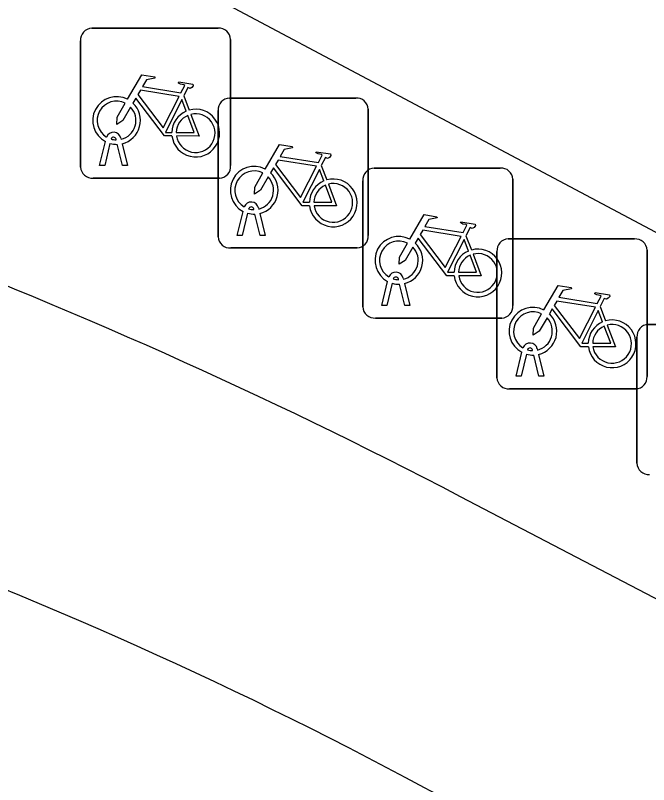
# Model space of a CAD drawing. Extents: x 159489 to 160304, y 383826 to 384530.
# Drawn here: x 159639.09 to 159643.31, y 384085.45 to 384090.58 of the extents above; entities that cross this region are included whole.
import ezdxf

# ---------------------------------------------------------------- set-up
doc = ezdxf.new("R2010")
doc.units = 0
for name, color, linetype in [('IMGEO_Fietsenrek', 7, 'Continuous'), ('IMGEO_Fietspad_gesloten', 7, 'Continuous'), ('IMGEO_Rijbaan_lokaal_gesloten', 7, 'Continuous'), ('IMGEO_Voetpad_open', 7, 'Continuous')]:
    doc.layers.add(name, color=color, linetype=linetype)

msp = doc.modelspace()

# ---------------------------------------------------------------- linework, layer by layer
at = {"layer": 'IMGEO_Fietsenrek'}
for p, q in [((159639.6009, 384090.4935), (159640.4418, 384090.4935)), ((159640.4418, 384090.4935), (159639.6009, 384090.4935)), ((159639.5265, 384089.5689), (159639.5265, 384090.4098)), ((159639.5265, 384090.4098), (159639.5265, 384089.5689)), ((159640.5255, 384090.4191), (159640.5255, 384089.5782)), ((159640.5255, 384089.5782), (159640.5255, 384090.4191)), ((159640.2132, 384090.0432), (159640.2495, 384089.948)), ((159640.5169, 384090.0285), (159641.3578, 384090.0285)), ((159641.3578, 384090.0285), (159640.5169, 384090.0285)), ((159640.4425, 384089.1039), (159640.4425, 384089.9448)), ((159640.4425, 384089.9448), (159640.4425, 384089.1039)), ((159641.4415, 384089.9541), (159641.4415, 384089.1132)), ((159641.4415, 384089.1132), (159641.4415, 384089.9541)), ((159639.6535, 384089.5783), (159639.6918, 384089.7383)), ((159639.7639, 384089.7499), (159639.7629, 384089.7542)), ((159639.7946, 384089.7614), (159639.7964, 384089.7535)), ((159639.7222, 384089.7261), (159639.6869, 384089.5783)), ((159639.805, 384089.5783), (159639.7711, 384089.72)), ((159639.8034, 384089.7243), (159639.8384, 384089.5783)), ((159639.6869, 384089.5783), (159639.6535, 384089.5783)), ((159639.8384, 384089.5783), (159639.805, 384089.5783)), ((159641.1292, 384089.5782), (159641.1655, 384089.483)), ((159641.4799, 384089.5615), (159642.3208, 384089.5615)), ((159642.3208, 384089.5615), (159641.4799, 384089.5615)), ((159640.4511, 384089.4945), (159639.6102, 384089.4945)), ((159639.6102, 384089.4945), (159640.4511, 384089.4945)), ((159642.4045, 384089.4871), (159642.4045, 384088.6462)), ((159642.4045, 384088.6462), (159642.4045, 384089.4871)), ((159641.4055, 384088.6369), (159641.4055, 384089.4778)), ((159641.4055, 384089.4778), (159641.4055, 384088.6369)), ((159640.6799, 384089.2849), (159640.6789, 384089.2892)), ((159640.7106, 384089.2964), (159640.7124, 384089.2885)), ((159640.5695, 384089.1133), (159640.6078, 384089.2733)), ((159640.6382, 384089.2611), (159640.6029, 384089.1133)), ((159640.721, 384089.1133), (159640.6871, 384089.255)), ((159640.7194, 384089.2593), (159640.7544, 384089.1133)), ((159640.6029, 384089.1133), (159640.5695, 384089.1133)), ((159640.7544, 384089.1133), (159640.721, 384089.1133)), ((159642.0922, 384089.1112), (159642.1285, 384089.016)), ((159642.3729, 384089.0895), (159643.2138, 384089.0895)), ((159643.2138, 384089.0895), (159642.3729, 384089.0895)), ((159641.3671, 384089.0295), (159640.5262, 384089.0295)), ((159640.5262, 384089.0295), (159641.3671, 384089.0295)), ((159642.2985, 384088.1649), (159642.2985, 384089.0058)), ((159642.2985, 384089.0058), (159642.2985, 384088.1649)), ((159643.2975, 384089.0151), (159643.2975, 384088.1742)), ((159643.2975, 384088.1742), (159643.2975, 384089.0151)), ((159641.6429, 384088.8179), (159641.6419, 384088.8222)), ((159641.6736, 384088.8294), (159641.6754, 384088.8215)), ((159641.5325, 384088.6463), (159641.5708, 384088.8063)), ((159641.6012, 384088.7941), (159641.5659, 384088.6463)), ((159641.684, 384088.6463), (159641.6501, 384088.788)), ((159641.6824, 384088.7923), (159641.7174, 384088.6463)), ((159641.5659, 384088.6463), (159641.5325, 384088.6463)), ((159641.7174, 384088.6463), (159641.684, 384088.6463)), ((159642.9852, 384088.6392), (159643.0215, 384088.544)), ((159642.3301, 384088.5625), (159641.4892, 384088.5625)), ((159641.4892, 384088.5625), (159642.3301, 384088.5625)), ((159643.3049, 384088.5195), (159644.1458, 384088.5195)), ((159644.1458, 384088.5195), (159643.3049, 384088.5195)), ((159643.2305, 384087.5949), (159643.2305, 384088.4358)), ((159643.2305, 384088.4358), (159643.2305, 384087.5949)), ((159642.5666, 384088.3574), (159642.5684, 384088.3495)), ((159642.4255, 384088.1743), (159642.4638, 384088.3343)), ((159642.4942, 384088.3221), (159642.4589, 384088.1743)), ((159642.5359, 384088.3459), (159642.5349, 384088.3502)), ((159642.577, 384088.1743), (159642.5431, 384088.316)), ((159642.5754, 384088.3203), (159642.6104, 384088.1743)), ((159642.4589, 384088.1743), (159642.4255, 384088.1743)), ((159642.6104, 384088.1743), (159642.577, 384088.1743)), ((159643.2231, 384088.0905), (159642.3822, 384088.0905)), ((159642.3822, 384088.0905), (159643.2231, 384088.0905))]:
    msp.add_line(p, q, dxfattribs=at)
for points in [[(159639.8391, 384090.0202), (159639.9338, 384090.1837), (159640.02, 384090.1699), (159640.0217, 384090.1612), (159639.9656, 384090.1503), (159639.9394, 384090.105), (159640.1946, 384090.0642)], [(159640.1946, 384090.0642), (159640.2196, 384090.113), (159640.2145, 384090.117), (159640.1913, 384090.1207), (159640.1786, 384090.1282), (159640.1776, 384090.1313), (159640.1798, 384090.1359), (159640.2746, 384090.1208), (159640.2769, 384090.1105), (159640.2675, 384090.0981), (159640.2551, 384090.0917), (159640.2406, 384090.0979), (159640.2132, 384090.0432)], [(159640.1817, 384090.039), (159639.9249, 384090.08), (159639.9082, 384090.0512), (159640.0752, 384089.8309), (159640.1817, 384090.039)], [(159639.8598, 384089.9677), (159639.8082, 384089.8785), (159639.7683, 384089.8525), (159639.7695, 384089.9), (159639.824, 384089.9942)], [(159640.1348, 384089.7755), (159640.0851, 384089.7756), (159639.8944, 384090.0273), (159639.8754, 384089.9945)], [(159640.2297, 384089.941), (159640.2004, 384090.0178), (159640.091, 384089.7997), (159640.1337, 384089.7996)], [(159640.1637, 384089.7995), (159640.2836, 384089.7993), (159640.2404, 384089.9129)], [(159640.2602, 384089.9198), (159640.3152, 384089.7752), (159640.1651, 384089.7755)], [(159640.7551, 384089.5552), (159640.8498, 384089.7187), (159640.936, 384089.7049), (159640.9377, 384089.6962), (159640.8816, 384089.6853), (159640.8554, 384089.64), (159641.1106, 384089.5992)], [(159641.1106, 384089.5992), (159641.1356, 384089.648), (159641.1305, 384089.652), (159641.1073, 384089.6557), (159641.0946, 384089.6632), (159641.0936, 384089.6663), (159641.0958, 384089.6709), (159641.1906, 384089.6558), (159641.1929, 384089.6455), (159641.1835, 384089.6331), (159641.1711, 384089.6267), (159641.1566, 384089.6329), (159641.1292, 384089.5782)], [(159641.0977, 384089.574), (159640.8409, 384089.615), (159640.8242, 384089.5862), (159640.9912, 384089.3659), (159641.0977, 384089.574)], [(159641.0508, 384089.3105), (159641.0011, 384089.3106), (159640.8104, 384089.5623), (159640.7914, 384089.5295)], [(159641.1457, 384089.476), (159641.1164, 384089.5528), (159641.007, 384089.3347), (159641.0497, 384089.3346)], [(159640.7758, 384089.5027), (159640.7242, 384089.4135), (159640.6843, 384089.3875), (159640.6855, 384089.435), (159640.74, 384089.5292)], [(159641.0797, 384089.3345), (159641.1996, 384089.3343), (159641.1564, 384089.4479)], [(159641.1762, 384089.4548), (159641.2312, 384089.3102), (159641.0811, 384089.3105)], [(159641.7181, 384089.0882), (159641.8128, 384089.2517), (159641.899, 384089.2379), (159641.9007, 384089.2292), (159641.8446, 384089.2183), (159641.8184, 384089.173), (159642.0736, 384089.1322)], [(159642.0736, 384089.1322), (159642.0986, 384089.181), (159642.0935, 384089.185), (159642.0703, 384089.1887), (159642.0576, 384089.1962), (159642.0566, 384089.1993), (159642.0588, 384089.2039), (159642.1536, 384089.1888), (159642.1559, 384089.1785), (159642.1465, 384089.1661), (159642.1341, 384089.1597), (159642.1196, 384089.1659), (159642.0922, 384089.1112)], [(159642.0607, 384089.107), (159641.8039, 384089.148), (159641.7872, 384089.1192), (159641.9542, 384088.8989), (159642.0607, 384089.107)], [(159642.0138, 384088.8435), (159641.9641, 384088.8436), (159641.7734, 384089.0953), (159641.7544, 384089.0625)], [(159642.1087, 384089.009), (159642.0794, 384089.0858), (159641.97, 384088.8677), (159642.0127, 384088.8676)], [(159641.7388, 384089.0357), (159641.6872, 384088.9465), (159641.6473, 384088.9205), (159641.6485, 384088.968), (159641.703, 384089.0622)], [(159642.0427, 384088.8675), (159642.1626, 384088.8673), (159642.1194, 384088.9809)], [(159642.1392, 384088.9878), (159642.1942, 384088.8432), (159642.0441, 384088.8435)], [(159642.6111, 384088.6162), (159642.7058, 384088.7797), (159642.792, 384088.7659), (159642.7937, 384088.7572), (159642.7376, 384088.7463), (159642.7114, 384088.701), (159642.9666, 384088.6602)], [(159642.9666, 384088.6602), (159642.9916, 384088.709), (159642.9865, 384088.713), (159642.9633, 384088.7167), (159642.9506, 384088.7242), (159642.9496, 384088.7273), (159642.9518, 384088.7319), (159643.0466, 384088.7168), (159643.0489, 384088.7065), (159643.0395, 384088.6941), (159643.0271, 384088.6877), (159643.0126, 384088.6939), (159642.9852, 384088.6392)], [(159642.9537, 384088.635), (159642.6969, 384088.676), (159642.6802, 384088.6472), (159642.8472, 384088.4269), (159642.9537, 384088.635)], [(159642.9068, 384088.3715), (159642.8571, 384088.3716), (159642.6664, 384088.6233), (159642.6474, 384088.5905)], [(159643.0017, 384088.537), (159642.9724, 384088.6138), (159642.863, 384088.3957), (159642.9057, 384088.3956)], [(159642.6318, 384088.5637), (159642.5802, 384088.4745), (159642.5403, 384088.4485), (159642.5415, 384088.496), (159642.596, 384088.5902)], [(159642.9357, 384088.3955), (159643.0556, 384088.3953), (159643.0124, 384088.5089)], [(159643.0322, 384088.5158), (159643.0872, 384088.3712), (159642.9371, 384088.3715)]]:
    msp.add_lwpolyline(points, dxfattribs=at)
for centre, radius, start, end in [((159639.6042, 384090.4156), 0.0779, 92.4484, 184.2845), ((159639.6042, 384090.4156), 0.0779, 92.4484, 184.2845), ((159640.4476, 384090.4158), 0.0779, 2.4484, 94.2845), ((159640.4476, 384090.4158), 0.0779, 2.4484, 94.2845), ((159639.7661, 384089.8789), 0.159, 62.6766, 242.1369), ((159639.7661, 384089.8789), 0.129, 63.3192, 238.903), ((159639.7661, 384089.8789), 0.159, 283.5766, 46.6042), ((159640.5202, 384089.9506), 0.0779, 92.4484, 184.2845), ((159640.5202, 384089.9506), 0.0779, 92.4484, 184.2845), ((159641.3636, 384089.9508), 0.0779, 2.4484, 94.2845), ((159641.3636, 384089.9508), 0.0779, 2.4484, 94.2845), ((159639.7661, 384089.8789), 0.129, 283.6043, 43.4302), ((159640.2927, 384089.7949), 0.159, 113.3408, 178.3217), ((159640.2927, 384089.7949), 0.159, 187.0065, 105.7708), ((159640.2927, 384089.7949), 0.129, 113.923, 177.9556), ((159640.2927, 384089.7949), 0.129, 188.6715, 104.5883), ((159639.7459, 384089.7503), 0.0499, 12.8025, 158.6934), ((159639.7459, 384089.7503), 0.0174, 12.8025, 163.4502), ((159639.7661, 384089.8789), 0.129, 253.415, 269.0204), ((159639.7661, 384089.8789), 0.159, 253.9967, 271.7867), ((159639.6044, 384089.5722), 0.0779, 182.4484, 274.2845), ((159639.6044, 384089.5722), 0.0779, 182.4484, 274.2845), ((159640.4478, 384089.5724), 0.0779, 272.4484, 4.2845), ((159640.4478, 384089.5724), 0.0779, 272.4484, 4.2845), ((159640.6821, 384089.4139), 0.159, 62.6766, 242.1369), ((159640.6821, 384089.4139), 0.129, 63.3192, 238.903), ((159641.4832, 384089.4836), 0.0779, 92.4484, 184.2845), ((159641.4832, 384089.4836), 0.0779, 92.4484, 184.2845), ((159642.3266, 384089.4838), 0.0779, 2.4484, 94.2845), ((159642.3266, 384089.4838), 0.0779, 2.4484, 94.2845), ((159640.6821, 384089.4139), 0.129, 283.6043, 43.4302), ((159640.6821, 384089.4139), 0.159, 283.5766, 46.6042), ((159641.2087, 384089.3299), 0.159, 187.0065, 105.7708), ((159641.2087, 384089.3299), 0.159, 113.3408, 178.3217), ((159641.2087, 384089.3299), 0.129, 113.923, 177.9556), ((159641.2087, 384089.3299), 0.129, 188.6715, 104.5883), ((159640.6619, 384089.2853), 0.0499, 12.8025, 158.6934), ((159640.6619, 384089.2853), 0.0174, 12.8025, 163.4502), ((159640.6821, 384089.4139), 0.129, 253.415, 269.0204), ((159640.6821, 384089.4139), 0.159, 253.9967, 271.7867), ((159640.5204, 384089.1072), 0.0779, 182.4484, 274.2845), ((159640.5204, 384089.1072), 0.0779, 182.4484, 274.2845), ((159641.3638, 384089.1074), 0.0779, 272.4484, 4.2845), ((159641.3638, 384089.1074), 0.0779, 272.4484, 4.2845), ((159641.6451, 384088.9469), 0.159, 62.6766, 242.1369), ((159641.6451, 384088.9469), 0.129, 63.3192, 238.903), ((159642.3762, 384089.0116), 0.0779, 92.4484, 184.2845), ((159642.3762, 384089.0116), 0.0779, 92.4484, 184.2845), ((159643.2196, 384089.0118), 0.0779, 2.4484, 94.2845), ((159643.2196, 384089.0118), 0.0779, 2.4484, 94.2845), ((159641.6451, 384088.9469), 0.129, 283.6043, 43.4302), ((159641.6451, 384088.9469), 0.159, 283.5766, 46.6042), ((159642.1717, 384088.8629), 0.159, 187.0065, 105.7708), ((159642.1717, 384088.8629), 0.159, 113.3408, 178.3217), ((159642.1717, 384088.8629), 0.129, 113.923, 177.9556), ((159642.1717, 384088.8629), 0.129, 188.6715, 104.5883), ((159641.6249, 384088.8183), 0.0499, 12.8025, 158.6934), ((159641.6249, 384088.8183), 0.0174, 12.8025, 163.4502), ((159641.6451, 384088.9469), 0.129, 253.415, 269.0204), ((159641.6451, 384088.9469), 0.159, 253.9967, 271.7867), ((159641.4834, 384088.6402), 0.0779, 182.4484, 274.2845), ((159641.4834, 384088.6402), 0.0779, 182.4484, 274.2845), ((159642.3268, 384088.6404), 0.0779, 272.4484, 4.2845), ((159642.3268, 384088.6404), 0.0779, 272.4484, 4.2845), ((159642.5381, 384088.4749), 0.159, 62.6766, 242.1369), ((159642.5381, 384088.4749), 0.129, 63.3192, 238.903), ((159642.5381, 384088.4749), 0.129, 283.6043, 43.4302), ((159642.5381, 384088.4749), 0.159, 283.5766, 46.6042), ((159643.0647, 384088.3909), 0.159, 113.3408, 178.3217), ((159643.0647, 384088.3909), 0.159, 187.0065, 105.7708), ((159643.0647, 384088.3909), 0.129, 113.923, 177.9556), ((159643.0647, 384088.3909), 0.129, 188.6715, 104.5883), ((159643.3082, 384088.4416), 0.0779, 92.4484, 184.2845), ((159643.3082, 384088.4416), 0.0779, 92.4484, 184.2845), ((159642.5179, 384088.3463), 0.0499, 12.8025, 158.6934), ((159642.5179, 384088.3463), 0.0174, 12.8025, 163.4502), ((159642.5381, 384088.4749), 0.159, 253.9967, 271.7867), ((159642.5381, 384088.4749), 0.129, 253.415, 269.0204), ((159642.3764, 384088.1682), 0.0779, 182.4484, 274.2845), ((159642.3764, 384088.1682), 0.0779, 182.4484, 274.2845), ((159643.2198, 384088.1684), 0.0779, 272.4484, 4.2845), ((159643.2198, 384088.1684), 0.0779, 272.4484, 4.2845), ((159643.3084, 384087.5982), 0.0779, 182.4484, 274.2845), ((159643.3084, 384087.5982), 0.0779, 182.4484, 274.2845)]:
    msp.add_arc(centre, radius, start, end, dxfattribs=at)
at = {"layer": 'IMGEO_Fietspad_gesloten'}
msp.add_lwpolyline([(159693.711, 384060.079), (159674.707, 384070.073), (159670.991, 384072.027), (159669.209, 384072.964), (159665.524, 384074.945), (159661.738, 384076.981), (159654.281, 384080.99), (159642.056, 384087.372)], dxfattribs=at)
for centre, radius, start, end in [((159625.6004, 384055.9315), 35.4865, 62.37294, 76.48266), ((159627.765, 384059.3437), 29.6327, 60.31732, 77.90905)]:
    msp.add_arc(centre, radius, start, end, dxfattribs=at)
at = {"layer": 'IMGEO_Rijbaan_lokaal_gesloten'}
msp.add_arc((159621.3068, 384020.932), 65.9324, 69.440452, 79.27193, dxfattribs=at)
at = {"layer": 'IMGEO_Voetpad_open'}
msp.add_lwpolyline([(159639.149, 384100.327), (159661.376, 384088.514), (159657.661, 384081.528), (159635.437, 384093.346)], dxfattribs=at)

doc.saveas('drawing.dxf')
